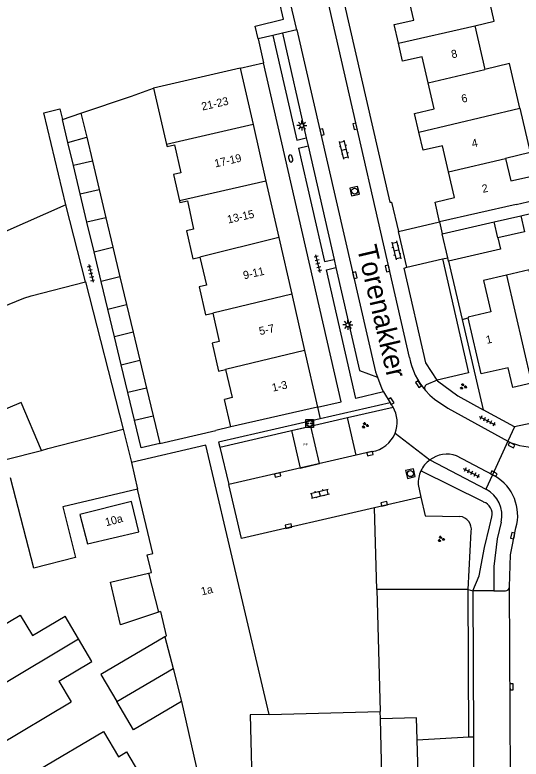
# Model space of a CAD drawing. Extents: x 137999 to 141000, y 397500 to 400501.
# Drawn here: x 138126.3 to 138189.6, y 400250.8 to 400343.7 of the extents above; entities that cross this region are included whole.
import ezdxf

# ---------------------------------------------------------------- set-up
doc = ezdxf.new("R2010")
doc.units = 0
for name, color, linetype in [('bp-grn-parkeervak', 7, 'Continuous'), ('gg-afsc-erfafscheiding', 7, 'Continuous'), ('gg-afsc-hekwerk', 7, 'Continuous'), ('gg-afsc-muur', 7, 'Continuous'), ('gg-anno-huisnummerreeks BGT', 7, 'Continuous'), ('gg-anno-openbare ruimte label', 7, 'Continuous'), ('gg-bbg-bijgebouw', 7, 'Continuous'), ('gg-bbg-gedigitaliseerde bebouwing', 7, 'Continuous'), ('gg-bbg-gedigitaliseerde bijgebouw', 7, 'Continuous'), ('gg-bbg-hoofdgebouw', 7, 'Continuous'), ('gg-bbg-tussenscheiding', 7, 'Continuous'), ('gg-knt-verharding', 7, 'Continuous'), ('gg-knt-verharding nz', 7, 'Continuous'), ('gt-grn-groengrens', 7, 'Continuous'), ('gt-grn-vlakafsluiter', 7, 'Continuous'), ('gt-grn-weggrens', 7, 'Continuous'), ('gt-symb-brandkraan', 7, 'Continuous'), ('gt-symb-groenvak', 7, 'Continuous'), ('gt-symb-klinker verharding', 7, 'Continuous'), ('gt-symb-kolk', 7, 'Continuous'), ('gt-symb-laadpunt elektrisch vervoer', 7, 'Continuous'), ('gt-symb-lichtmast', 7, 'Continuous'), ('gt-symb-rioolschacht', 7, 'Continuous'), ('gt-symb-tegel verharding', 7, 'Continuous'), ('kenmerkpunt laadpunt parkeerplaats', 7, 'Continuous')]:
    doc.layers.add(name, color=color, linetype=linetype)

# ---------------------------------------------------------------- blocks, each defined once
blk = doc.blocks.new('gt0-KOLK')
at = {"layer": 'gt-symb-kolk'}
blk.add_lwpolyline([(0, 0), (0.375, 0), (0.375, 0.4), (-0.375, 0.4), (-0.375, 0), (0, 0)], dxfattribs=at)
blk = doc.blocks.new('gt0-LMAST')
at = {"layer": 'gt-symb-lichtmast'}
for p, q in [((-0.182, 0.173), (-0.447, 0.438)), ((-0.005, 0.246), (-0.005, 0.621)), ((0.172, 0.173), (0.437, 0.438)), ((-0.255, -0.004), (-0.63, -0.004)), ((-0.182, -0.181), (-0.447, -0.446)), ((-0.005, -0.254), (-0.005, -0.629)), ((0.437, -0.446), (0.172, -0.181)), ((0.245, -0.004), (0.62, -0.004))]:
    blk.add_line(p, q, dxfattribs=at)
blk.add_circle((-0.005, -0.004), 0.25, dxfattribs=at)
blk = doc.blocks.new('gt0-GRVAK')
at = {"layer": 'gt-symb-groenvak'}
for p, q in [((-0.11, 0.189), (-0.228, 0.24)), ((-0.182, 0.153), (0.088, 0.153)), ((-0.091, 0.211), (-0.156, 0.322)), ((-0.047, 0.214), (-0.047, 0.393)), ((-0.004, 0.211), (0.061, 0.322)), ((0.015, 0.189), (0.133, 0.24)), ((0.262, -0.052), (0.197, 0.059)), ((0.305, -0.049), (0.305, 0.13)), ((0.349, -0.052), (0.414, 0.059)), ((-0.245, -0.228), (-0.363, -0.177)), ((-0.318, -0.264), (-0.047, -0.264)), ((-0.226, -0.206), (-0.291, -0.095)), ((-0.183, -0.203), (-0.183, -0.024)), ((-0.139, -0.206), (-0.074, -0.095)), ((-0.12, -0.228), (-0.002, -0.177)), ((0.243, -0.074), (0.125, -0.023)), ((0.17, -0.11), (0.441, -0.11)), ((0.368, -0.074), (0.486, -0.023))]:
    blk.add_line(p, q, dxfattribs=at)
blk = doc.blocks.new('gt0-TEG1')
at = {"layer": 'gt-symb-tegel verharding'}
for p, q in [((-1.125, 0), (1.125, 0)), ((-0.9, -0.25), (-0.9, 0.25)), ((-0.45, -0.25), (-0.45, 0.25)), ((0, -0.25), (0, 0.25)), ((0.45, -0.25), (0.45, 0.25)), ((0.9, -0.25), (0.9, 0.25))]:
    blk.add_line(p, q, dxfattribs=at)
blk = doc.blocks.new('gt0-KL1')
at = {"layer": 'gt-symb-klinker verharding'}
for p, q in [((-1.15, 0.3), (1.15, 0.3)), ((-1, -0.3), (-1, 0.3)), ((-0.5, 0.3), (-0.5, 0.45)), ((0, -0.3), (0, 0.3)), ((0.5, 0.3), (0.5, 0.45)), ((1, -0.3), (1, 0.3)), ((-1.15, -0.3), (1.15, -0.3)), ((-0.5, -0.45), (-0.5, -0.3)), ((0.5, -0.45), (0.5, -0.3))]:
    blk.add_line(p, q, dxfattribs=at)
blk = doc.blocks.new('gt0-RS')
at = {"layer": 'gt-symb-rioolschacht'}
blk.add_lwpolyline([(-0.5, -0.5), (0.5, -0.5), (0.5, 0.5), (-0.5, 0.5)], close=True, dxfattribs=at)
blk.add_circle((0, 0), 0.375, dxfattribs=at)
blk = doc.blocks.new('gt0-BR')
at = {"layer": 'gt-symb-brandkraan'}
for centre, radius, start, end in [((-0.244, 0), 0.206, 107.56694, 252.43307), ((0.599, -2.664), 3, 106.89205, 107.56694), ((0, -0.691), 0.938, 73.10799, 106.89205), ((-0.599, -2.664), 3, 72.43309, 73.10799), ((0.244, 0), 0.206, 287.56695, 72.43309), ((0.599, 2.664), 3, 252.43307, 253.10797), ((0, 0.691), 0.938, 253.10797, 286.89206), ((-0.599, 2.664), 3, 286.89206, 287.56695)]:
    blk.add_arc(centre, radius, start, end, dxfattribs=at)
blk = doc.blocks.new('gt0-LEV')
at = {"layer": 'gt-symb-laadpunt elektrisch vervoer'}
blk.add_lwpolyline([(-0.486, 0.501), (0.486, 0.501), (0.486, -0.499), (-0.486, -0.499)], close=True, dxfattribs=at)
for centre, radius in [((0, 0), 0.393), ((-0.186, 0), 0.0566), ((0.186, 0), 0.0566)]:
    blk.add_circle(centre, radius, dxfattribs=at)

msp = doc.modelspace()

# ---------------------------------------------------------------- linework, layer by layer
at = {"layer": 'bp-grn-parkeervak'}
for p, q in [((138160.896, 400291.798), (138163.322, 400292.36)), ((138164.407, 400287.671), (138163.322, 400292.36)), ((138160.896, 400291.798), (138161.98, 400287.113)), ((138161.98, 400287.113), (138164.407, 400287.671))]:
    msp.add_line(p, q, dxfattribs=at)
at = {"layer": 'gg-afsc-erfafscheiding'}
for p, q in [((138189.57, 400318.64), (138194.02, 400319.67)), ((138182.234, 400305.694), (138184.858, 400294.402)), ((138144.44, 400290.19), (138151.449, 400291.825)), ((138171.581, 400271.94), (138171.297, 400282.158))]:
    msp.add_line(p, q, dxfattribs=at)
for points in [[(138134.59, 400331.45), (138140.911, 400333.563), (138143.639, 400334.59)], [(138132.72, 400320.018), (138129.968, 400331.506), (138131.951, 400331.981), (138132.27, 400330.65)]]:
    msp.add_lwpolyline(points, dxfattribs=at)
at = {"layer": 'gg-afsc-hekwerk'}
for p, q in [((138183.014, 400271.953), (138171.581, 400271.94)), ((138171.581, 400271.94), (138172.01, 400256.72)), ((138183.067, 400253.557), (138183.014, 400271.953)), ((138176.609, 400253.159), (138183.067, 400253.557))]:
    msp.add_line(p, q, dxfattribs=at)
at = {"layer": 'gg-afsc-muur'}
for p, q in [((138180.54, 400312.98), (138182.234, 400305.694)), ((138182.234, 400305.694), (138183.014, 400305.877))]:
    msp.add_line(p, q, dxfattribs=at)
at = {"layer": 'gg-bbg-bijgebouw'}
for p, q in [((138180.442, 400313.401), (138179.75, 400316.39)), ((138180.54, 400312.98), (138180.442, 400313.401)), ((138133.93, 400275.96), (138128.69, 400274.62))]:
    msp.add_line(p, q, dxfattribs=at)
for points in [[(138144.297, 400269.102), (138139.529, 400267.526), (138138.28, 400272.87), (138143.052, 400273.981)], [(138176.609, 400253.159), (138176.533, 400255.933), (138172.035, 400255.81)], [(138172.191, 400248.773), (138176.726, 400248.876), (138176.609, 400253.159)]]:
    msp.add_lwpolyline(points, dxfattribs=at)
at = {"layer": 'gg-bbg-gedigitaliseerde bebouwing'}
for p, q in [((138183.822, 400342.384), (138185.082, 400336.924)), ((138143.639, 400334.59), (138145.302, 400327.554)), ((138187.659, 400325.81), (138188.311, 400322.987)), ((138188.99, 400320.05), (138192.961, 400320.954)), ((138188.99, 400320.05), (138179.41, 400317.87)), ((138187.789, 400311.225), (138184.91, 400310.57)), ((138143.56, 400276.44), (138141.673, 400284.482)), ((138144.532, 400269.18), (138145.243, 400266.144)), ((138134.268, 400265.787), (138132.6, 400268.6)), ((138131.807, 400260.512), (138133.349, 400257.898)), ((138147.16, 400257.971), (138150.104, 400244.836))]:
    msp.add_line(p, q, dxfattribs=at)
for points in [[(138189.46, 400332.09), (138188.151, 400337.647), (138185.082, 400336.924)], [(138189.46, 400332.09), (138190.764, 400326.554), (138187.659, 400325.81)], [(138145.302, 400327.554), (138145.36, 400327.3), (138146.28, 400327.51), (138147.09, 400323.99), (138146.16, 400323.78), (138146.911, 400320.496)], [(138188.311, 400322.987), (138192.293, 400323.893), (138192.961, 400320.954)], [(138146.911, 400320.496), (138146.96, 400320.28), (138147.89, 400320.49), (138148.68, 400316.97), (138147.77, 400316.76), (138148.57, 400313.27), (138149.47, 400313.47)], [(138149.47, 400313.47), (138150.28, 400309.95), (138149.37, 400309.74), (138150.17, 400306.26), (138151.07, 400306.47)], [(138191.526, 400307.905), (138190.624, 400311.871), (138187.789, 400311.225)], [(138151.07, 400306.47), (138151.88, 400302.94), (138150.98, 400302.73), (138151.77, 400299.24), (138152.68, 400299.45)], [(138152.68, 400299.45), (138153.49, 400295.92), (138152.519, 400295.696)], [(138117.11, 400262.91), (138127.004, 400268.749), (138128.515, 400266.189), (138132.6, 400268.6)], [(138131.807, 400260.512), (138135.947, 400262.955), (138134.268, 400265.787)], [(138129.35, 400249.46), (138137.408, 400254.228), (138139.27, 400251.06), (138140.286, 400251.657), (138142.735, 400247.491), (138138.366, 400244.923), (138139.382, 400243.192)]]:
    msp.add_lwpolyline(points, dxfattribs=at)
at = {"layer": 'gg-bbg-gedigitaliseerde bijgebouw'}
for p, q in [((138132.27, 400330.65), (138134.59, 400331.45)), ((138134.59, 400331.45), (138135.308, 400328.444)), ((138132.96, 400327.773), (138132.27, 400330.65)), ((138133.649, 400324.895), (138132.96, 400327.773)), ((138135.308, 400328.444), (138136.025, 400325.437)), ((138134.493, 400321.375), (138133.649, 400324.895)), ((138136.025, 400325.437), (138136.866, 400321.917)), ((138135.336, 400317.855), (138134.493, 400321.375)), ((138136.866, 400321.917), (138137.706, 400318.396)), ((138132.72, 400320.018), (138125.067, 400316.631)), ((138135.166, 400310.38), (138132.72, 400320.018)), ((138137.706, 400318.396), (138138.589, 400314.699)), ((138186.249, 400317.879), (138189.57, 400318.64)), ((138136.227, 400314.138), (138135.336, 400317.855)), ((138179.75, 400316.39), (138186.249, 400317.879)), ((138138.589, 400314.699), (138139.472, 400311.002)), ((138137.118, 400310.421), (138136.227, 400314.138)), ((138139.472, 400311.002), (138140.299, 400307.539)), ((138135.166, 400310.38), (138139.88, 400291.99)), ((138137.946, 400306.966), (138137.118, 400310.421)), ((138140.299, 400307.539), (138141.125, 400304.076)), ((138138.774, 400303.51), (138137.946, 400306.966)), ((138139.608, 400300.031), (138138.774, 400303.51)), ((138141.125, 400304.076), (138141.957, 400300.592)), ((138141.957, 400300.592), (138142.789, 400297.107)), ((138140.441, 400296.551), (138139.608, 400300.031)), ((138142.789, 400297.107), (138143.615, 400293.649)), ((138141.271, 400293.091), (138140.441, 400296.551)), ((138143.615, 400293.649), (138144.44, 400290.19)), ((138139.88, 400291.99), (138140.89, 400287.82)), ((138128.69, 400274.62), (138125.799, 400285.897)), ((138145.078, 400266.047), (138145.243, 400266.144))]:
    msp.add_line(p, q, dxfattribs=at)
for points in [[(138189.57, 400318.64), (138190.04, 400316.64), (138186.72, 400315.87)], [(138186.72, 400315.87), (138187.05, 400314.45), (138180.54, 400312.98)], [(138129.642, 400289.306), (138127.108, 400295.312), (138118.754, 400291.788), (138115.417, 400299.697)], [(138144.44, 400290.19), (138142.1, 400289.63), (138141.271, 400293.091)], [(138125.25, 400288.039), (138125.216, 400288.171), (138129.642, 400289.306)], [(138141.673, 400284.482), (138132.308, 400282.285), (138133.93, 400275.96)], [(138145.078, 400266.047), (138137.095, 400261.343), (138139.086, 400257.964)], [(138147.16, 400257.971), (138141.164, 400254.438), (138139.086, 400257.964)]]:
    msp.add_lwpolyline(points, dxfattribs=at)
at = {"layer": 'gg-bbg-hoofdgebouw'}
for p, q in [((138154.5, 400337.08), (138143.639, 400334.59)), ((138154.5, 400337.08), (138156.11, 400330.02)), ((138156.11, 400330.02), (138157.72, 400322.962)), ((138157.72, 400322.962), (138159.33, 400315.904)), ((138159.33, 400315.904), (138160.94, 400308.846)), ((138160.94, 400308.846), (138162.55, 400301.788)), ((138162.55, 400301.788), (138164.16, 400294.73)), ((138153.31, 400292.25), (138152.519, 400295.696)), ((138164.16, 400294.73), (138153.31, 400292.25)), ((138144.532, 400269.18), (138144.297, 400269.102)), ((138123.51, 400252.06), (138133.349, 400257.898)), ((138158.126, 400256.341), (138172.01, 400256.72)), ((138172.035, 400255.81), (138172.01, 400256.72))]:
    msp.add_line(p, q, dxfattribs=at)
for points in [[(138183.822, 400342.384), (138186.264, 400342.947), (138184.938, 400348.68), (138181.623, 400347.915)], [(138174.277, 400340.216), (138173.75, 400342.52), (138176.19, 400343.09), (138175.41, 400346.48)], [(138177.992, 400335.224), (138177.25, 400338.49), (138174.8, 400337.93), (138174.277, 400340.216)], [(138176.832, 400329.098), (138176.29, 400331.43), (138178.73, 400331.98), (138177.992, 400335.224)], [(138180.538, 400324.104), (138179.79, 400327.38), (138177.36, 400326.83), (138176.832, 400329.098)], [(138179.41, 400317.87), (138178.85, 400320.33), (138181.27, 400320.9), (138180.538, 400324.104)], [(138184.91, 400310.57), (138185.81, 400306.63), (138182.99, 400305.98), (138183.014, 400305.877)], [(138190.89, 400297.74), (138188.56, 400297.2), (138188.01, 400299.64), (138184.62, 400298.88), (138183.014, 400305.877)], [(138158.126, 400256.341), (138150.19, 400290), (138140.89, 400287.82)], [(138141.84, 400279.16), (138140.89, 400282.94), (138134.45, 400281.3), (138135.39, 400277.65), (138141.84, 400279.16)], [(138143.052, 400273.981), (138143.39, 400274.06), (138142.88, 400276.28), (138143.56, 400276.44)]]:
    msp.add_lwpolyline(points, dxfattribs=at)
at = {"layer": 'gg-bbg-tussenscheiding'}
for p, q in [((138174.277, 400340.216), (138183.822, 400342.384)), ((138177.992, 400335.224), (138185.082, 400336.924)), ((138176.832, 400329.098), (138189.46, 400332.09)), ((138156.11, 400330.02), (138145.302, 400327.554)), ((138132.96, 400327.773), (138135.308, 400328.444)), ((138180.538, 400324.104), (138187.659, 400325.81)), ((138136.025, 400325.437), (138133.649, 400324.895)), ((138157.72, 400322.962), (138146.911, 400320.496)), ((138134.493, 400321.375), (138136.866, 400321.917)), ((138137.706, 400318.396), (138135.336, 400317.855)), ((138186.72, 400315.87), (138186.249, 400317.879)), ((138159.33, 400315.904), (138149.47, 400313.47)), ((138136.227, 400314.138), (138138.589, 400314.699)), ((138139.472, 400311.002), (138137.118, 400310.421)), ((138187.789, 400311.225), (138190.89, 400297.74)), ((138128.379, 400308.64), (138135.166, 400310.38)), ((138160.94, 400308.846), (138151.07, 400306.47)), ((138137.946, 400306.966), (138140.299, 400307.539)), ((138141.125, 400304.076), (138138.774, 400303.51)), ((138162.55, 400301.788), (138152.68, 400299.45)), ((138139.608, 400300.031), (138141.957, 400300.592)), ((138142.789, 400297.107), (138140.441, 400296.551)), ((138141.271, 400293.091), (138143.615, 400293.649)), ((138140.89, 400287.82), (138141.673, 400284.482)), ((138143.052, 400273.981), (138144.297, 400269.102)), ((138120.31, 400257.485), (138134.268, 400265.787)), ((138145.078, 400266.047), (138146.098, 400262.089)), ((138139.086, 400257.964), (138146.098, 400262.089)), ((138146.098, 400262.089), (138147.16, 400257.971)), ((138172.191, 400248.773), (138172.035, 400255.81))]:
    msp.add_line(p, q, dxfattribs=at)
for points in [[(138114.07, 400302.89), (138127.465, 400308.362), (138128.379, 400308.64)], [(138129.642, 400289.306), (138130.44, 400289.57), (138139.88, 400291.99)], [(138158.126, 400256.341), (138155.738, 400256.276), (138156.051, 400244.792)]]:
    msp.add_lwpolyline(points, dxfattribs=at)
at = {"layer": 'gg-knt-verharding'}
for p, q in [((138175.66, 400300.93), (138164.653, 400348.982)), ((138161.57, 400341.858), (138160.219, 400347.734)), ((138161.57, 400341.858), (138159.778, 400341.439)), ((138158.58, 400341.16), (138156.724, 400340.726)), ((138156.724, 400340.726), (138157.407, 400337.746)), ((138159.778, 400341.439), (138158.58, 400341.16)), ((138158.58, 400341.16), (138161.565, 400328.095)), ((138159.778, 400341.439), (138162.76, 400328.368)), ((138154.5, 400337.08), (138157.407, 400337.746)), ((138161.565, 400328.095), (138162.76, 400328.368)), ((138162.76, 400328.368), (138162.989, 400327.364)), ((138161.794, 400327.091), (138162.989, 400327.364)), ((138162.989, 400327.364), (138166.23, 400313.181)), ((138174.285, 400316.685), (138179.41, 400317.87)), ((138166.23, 400313.181), (138166.464, 400312.157)), ((138179.791, 400313.247), (138180.442, 400313.401)), ((138179.116, 400298.111), (138177.739, 400297.52)), ((138172.43, 400296.646), (138173.237, 400295.288)), ((138173.237, 400295.288), (138164.493, 400293.274)), ((138173.237, 400295.288), (138173.33, 400295.13)), ((138188.78, 400292.25), (138184.858, 400294.402)), ((138151.948, 400289.727), (138167.89, 400293.417)), ((138169.003, 400288.729), (138167.89, 400293.417)), ((138153.31, 400292.25), (138151.449, 400291.825)), ((138187.962, 400290.475), (138188.37, 400290.25)), ((138151.948, 400289.727), (138153.06, 400285.06)), ((138170.962, 400289.18), (138169.003, 400288.729)), ((138186.025, 400286.273), (138181.547, 400288.651)), ((138178.191, 400288.129), (138185.202, 400284.489)), ((138186.37, 400286.09), (138186.025, 400286.273)), ((138176.74, 400285.06), (138177.08, 400283.5)), ((138177.08, 400283.5), (138171.297, 400282.158)), ((138186.19, 400271.777), (138183.58, 400271.79)), ((138183.58, 400271.79), (138183.658, 400253.56)), ((138186.19, 400271.777), (138187.64, 400271.77)), ((138183.658, 400253.56), (138183.696, 400244.604))]:
    msp.add_line(p, q, dxfattribs=at)
for points in [[(138156.724, 400340.726), (138156.362, 400342.305), (138159.897, 400343.191), (138157.202, 400354.883)], [(138167.428, 400345.54), (138173.21, 400320.325), (138173.429, 400320.347), (138174.285, 400316.685)], [(138164.16, 400294.73), (138167.117, 400295.391), (138157.407, 400337.746)], [(138161.794, 400327.091), (138165.032, 400312.917), (138166.23, 400313.181)], [(138179.791, 400313.247), (138183.02, 400299.03), (138179.116, 400298.111)], [(138172.43, 400296.646), (138168.94, 400295.81), (138165.266, 400311.892), (138166.464, 400312.157)], [(138166.464, 400312.157), (138169.4, 400299.3), (138171.646, 400298.488)], [(138213.24, 400302.84), (138214.4, 400297.7), (138188.78, 400292.25)], [(138171.646, 400298.488), (138172.22, 400297), (138172.43, 400296.646)], [(138179.116, 400298.111), (138179.18, 400298.01), (138181.71, 400296.13), (138184.858, 400294.402)], [(138177.644, 400296.812), (138178.187, 400296.236), (138178.779, 400295.711), (138180.47, 400294.6), (138187.962, 400290.475)], [(138164.493, 400293.274), (138151.8, 400290.35), (138151.948, 400289.727)], [(138171.297, 400282.158), (138154.67, 400278.3), (138153.06, 400285.06)], [(138187.12, 400280.36), (138186.6, 400278.28), (138186.19, 400274.82), (138186.19, 400271.777)], [(138188.15, 400272.27), (138188.3, 400276.26), (138188.971, 400279.641)]]:
    msp.add_lwpolyline(points, dxfattribs=at)
for centre, radius, start, end in [((138184.369, 400302.589), 8.865, 190.78462, 220.66373), ((138178.042, 400297.119), 0.503, 127.11034, 217.60497), ((138170.412, 400292.839), 3.71, 30.78548, 38.13225), ((138170.421, 400292.842), 3.701, 338.28907, 30.81693), ((138170.42, 400292.842), 3.702, 278.42499, 338.29884), ((138191.95, 400300.793), 11.134, 251.24528, 296.15614), ((138180.362, 400285.223), 3.628, 70.92797, 126.75418), ((138180.361, 400285.225), 3.625, 126.7724, 154.69027), ((138180.358, 400285.226), 3.622, 154.68469, 182.6312), ((138183.506, 400281.186), 5.679, 344.21437, 59.71587), ((138183.539, 400281.206), 3.68, 346.7037, 63.12785), ((138187.64, 400272.281), 0.511, 270.04967, 358.8158)]:
    msp.add_arc(centre, radius, start, end, dxfattribs=at)
at = {"layer": 'gg-knt-verharding nz'}
for p, q in [((138175.346, 400312.196), (138179.791, 400313.247)), ((138169.003, 400288.729), (138153.06, 400285.06)), ((138188.416, 400226.257), (138188.15, 400272.27))]:
    msp.add_line(p, q, dxfattribs=at)
for points in [[(138161.57, 400341.858), (138171.39, 400299.15), (138171.646, 400298.488)], [(138179.116, 400298.111), (138177.72, 400300.28), (138174.98, 400312.11), (138175.346, 400312.196)]]:
    msp.add_lwpolyline(points, dxfattribs=at)
at = {"layer": 'gt-grn-groengrens'}
for p, q in [((138167.89, 400293.417), (138173.599, 400294.738)), ((138184.904, 400282.88), (138177.084, 400286.775)), ((138183.014, 400271.953), (138183.371, 400279.203)), ((138183.014, 400271.953), (138183.58, 400271.79))]:
    msp.add_line(p, q, dxfattribs=at)
for points in [[(138177.08, 400283.5), (138177.599, 400281.16), (138181.968, 400281.087)], [(138183.58, 400271.79), (138184.364, 400273.667), (138185.019, 400277.213), (138185.675, 400279.757), (138185.945, 400281.029)]]:
    msp.add_lwpolyline(points, dxfattribs=at)
for centre, radius, start, end in [((138184.468, 400281.416), 1.527, 345.30759, 73.3991), ((138181.747, 400279.458), 1.644, 351.08393, 82.2656)]:
    msp.add_arc(centre, radius, start, end, dxfattribs=at)
at = {"layer": 'gt-grn-vlakafsluiter'}
msp.add_line((138164.16, 400294.73), (138164.493, 400293.274), dxfattribs=at)
at = {"layer": 'gt-grn-weggrens'}
for p, q in [((138179.41, 400317.87), (138179.75, 400316.39)), ((138175.346, 400312.196), (138174.285, 400316.685)), ((138188.78, 400292.25), (138187.962, 400290.475)), ((138173.859, 400291.473), (138178.191, 400288.129)), ((138187.962, 400290.475), (138186.025, 400286.273)), ((138186.025, 400286.273), (138185.202, 400284.489)), ((138183.067, 400253.557), (138183.658, 400253.56))]:
    msp.add_line(p, q, dxfattribs=at)

# ---------------------------------------------------------------- block references
at = {"layer": 'gt-symb-brandkraan', "rotation": -77.99329169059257}
msp.add_blockref('gt0-BR', (138160.808, 400325.789), dxfattribs=at)
at = {"layer": 'gt-symb-groenvak'}
for p in [(138182.37, 400297.309), (138170.11, 400292.455), (138179.602, 400278.248)]:
    msp.add_blockref('gt0-GRVAK', p, dxfattribs=at)
at = {"layer": 'gt-symb-klinker verharding'}
for p, rotation in [((138167.478, 400326.875), 103.53585636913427), ((138174.011, 400314.312), -76.11658196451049), ((138164.453, 400283.91), 13.883418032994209)]:
    msp.add_blockref('gt0-KL1', p, dxfattribs=dict(at, rotation=rotation))
at = {"layer": 'gt-symb-kolk'}
for p, rotation in [((138164.515, 400329.045), -77.0611893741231), ((138168.643, 400329.769), -77.0611893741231), ((138172.713, 400312.01), -77.06118937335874), ((138168.629, 400311.158), -77.06118937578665), ((138176.626, 400297.501), -56.9929382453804), ((138173.195, 400295.365), -58.99693247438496), ((138188.324, 400289.821), -27.974729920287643), ((138170.762, 400288.723), 12.938810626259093), ((138186.1, 400286.232), -27.97472991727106), ((138159.221, 400286.068), 12.938810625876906), ((138172.55, 400282.45), 12.938810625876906), ((138160.575, 400279.67), 12.938810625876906), ((138188.767, 400278.637), 78.99333582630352), ((138188.222, 400259.772), -89.65622944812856)]:
    msp.add_blockref('gt0-KOLK', p, dxfattribs=dict(at, rotation=rotation))
at = {"layer": 'gt-symb-laadpunt elektrisch vervoer'}
msp.add_blockref('gt0-LEV', (138163.182, 400292.704), dxfattribs=at)
at = {"layer": 'gt-symb-lichtmast'}
for p in [(138162.216, 400329.911), (138167.973, 400305.011)]:
    msp.add_blockref('gt0-LMAST', p, dxfattribs=at)
at = {"layer": 'gt-symb-rioolschacht'}
for p, rotation in [((138168.802, 400321.711), -77.06118937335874), ((138175.769, 400286.428), 12.938810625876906)]:
    msp.add_blockref('gt0-RS', p, dxfattribs=dict(at, rotation=rotation))
at = {"layer": 'gt-symb-tegel verharding'}
for p, rotation in [((138164.212, 400312.646), 103.77214543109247), ((138135.844, 400311.444), -76.51987378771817), ((138185.405, 400293.01), 152.79408316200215), ((138183.42, 400286.498), 152.79408316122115)]:
    msp.add_blockref('gt0-TEG1', p, dxfattribs=dict(at, rotation=rotation))

# ---------------------------------------------------------------- texts
at = {"layer": 'gg-anno-huisnummerreeks BGT'}
for s, rotation, p in [('8', 12.8, (138180.998, 400338.293)), ('21-23', 12.8, (138149.774, 400331.776)), ('6', 12.8, (138182.26, 400332.744)), ('4', 12.9, (138183.547, 400327.149)), ('17-19', 12.8, (138151.396, 400324.667)), ('2', 12.9, (138184.839, 400321.491)), ('13-15', 12.8, (138152.994, 400317.659)), ('9-11', 12.8, (138154.983, 400310.688)), ('5-7', 12.8, (138156.972, 400303.715)), ('1', 12.6, (138185.331, 400302.626)), ('1-3', 12.8, (138158.582, 400296.657)), ('10a', 14.4, (138137.751, 400279.847)), ('1a', 13.2, (138149.714, 400271.208))]:
    msp.add_text(s, height=1, rotation=rotation, dxfattribs=at).set_placement(p)
at = {"layer": 'gg-anno-openbare ruimte label'}
msp.add_text('Torenakker', height=2.5, rotation=283.1, dxfattribs=at).set_placement((138169.081, 400314.66))
at = {"layer": 'kenmerkpunt laadpunt parkeerplaats'}
msp.add_text('LPP', height=0.3, dxfattribs=at).set_placement((138162.169, 400289.9))

doc.saveas('drawing.dxf')
